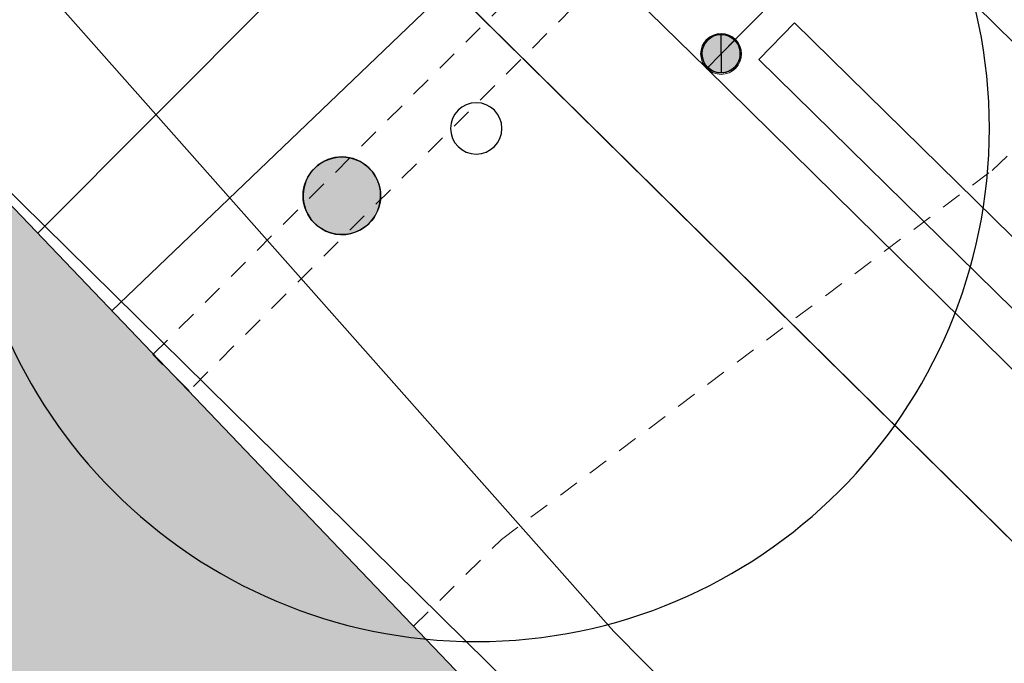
# Model space of a CAD drawing. Header units: metres. Extents: x 2695560 to 2696939, y 1260491 to 1262050.
# Tile 516 of 656: x 2695907.27 to 2695916.89, y 1261162.24 to 1261168.53. Entities that reach past the tile are written whole.
import ezdxf

# ---------------------------------------------------------------- set-up
doc = ezdxf.new("R2010")
doc.units = ezdxf.units.M
doc.linetypes.add('AUSGEZOGEN', pattern=[0])
doc.linetypes.add('VERDECKT2_S2', pattern=[0.36, 0.2, -0.16])
for name, color, linetype in [('XR$1$AV_Gebäudeflächen (BB)', 7, 'AUSGEZOGEN'), ('XR$1$AV_Linien (BB)', 7, 'AUSGEZOGEN'), ('XR$1$AW_LK_Schachtdeckel', 24, 'AUSGEZOGEN'), ('XR$1$GR_Baum', 94, 'AUSGEZOGEN'), ('XR$1$Liegenschaftsgrenzen', 7, 'AUSGEZOGEN'), ('XR$1$PFAW', 255, 'AUSGEZOGEN'), ('XR$1$PFWA', 255, 'AUSGEZOGEN'), ('XR$1$RP_Abstandslinie', 7, 'AUSGEZOGEN'), ('XR$1$WA_LK_Absperrarmatur', 171, 'AUSGEZOGEN')]:
    doc.layers.add(name, color=color, linetype=linetype)
for name, color, linetype, lineweight in [('XR$2$ABW-Linie-R-ungenau', 4, 'VERDECKT2_S2', 18), ('XR$2$ABW-LinieFlaeche-R-genau', 4, 'AUSGEZOGEN', 18), ('XR$2$ELE-LinieFlaeche-ungenau', 1, 'VERDECKT2_S2', 18), ('XR$2$GAS-Linie-genau', 12, 'AUSGEZOGEN', 18), ('XR$2$KOM-Linie-U-genau', 91, 'AUSGEZOGEN', 18), ('XR$2$WAS-Linie-genau', 5, 'AUSGEZOGEN', 18), ('XR$2$WAS-LinieFlaeche-genau', 5, 'AUSGEZOGEN', 18), ('XR$2$WAS-Punkt', 5, 'AUSGEZOGEN', 18)]:
    doc.layers.add(name, color=color, linetype=linetype, lineweight=lineweight)

# ---------------------------------------------------------------- blocks, each defined once
blk = doc.blocks.new('WBGR1')
at = {"color": 94, "transparency": 33554687}
for radius, start, end in [(1, 90, 270), (1, 270, 90), (0.05, 90, 270), (0.05, 270, 90)]:
    blk.add_arc((0, 0), radius, start, end, dxfattribs=at)
blk = doc.blocks.new('BAW2088')
at = {"layer": 'XR$1$PFAW', "transparency": 33554687}
blk.add_hatch(color=253, dxfattribs=at).paths.add_polyline_path([(0.51, 0), (0.5, 0.101), (0.47, 0.197), (0.421, 0.286), (0.355, 0.362), (0.275, 0.424), (0.184, 0.469), (0.086, 0.494), (-0.015, 0.499), (-0.115, 0.484), (-0.21, 0.449), (-0.296, 0.395), (-0.369, 0.326), (-0.427, 0.243), (-0.467, 0.15), (-0.487, 0.051), (-0.487, -0.051), (-0.467, -0.15), (-0.427, -0.243), (-0.369, -0.326), (-0.296, -0.395), (-0.21, -0.449), (-0.115, -0.484), (-0.015, -0.499), (0.086, -0.494), (0.184, -0.469), (0.275, -0.424), (0.355, -0.362), (0.421, -0.286), (0.47, -0.197), (0.5, -0.101)])
at = {"transparency": 33554687}
for start, end in [(91.1948, 268.8052), (268.8052, 91.1948)]:
    blk.add_arc((0.01, 0), 0.5, start, end, dxfattribs=at)
at = {"layer": 'XR$1$PFAW', "transparency": 33554687}
blk.add_circle((0.01, 0), 0.5, dxfattribs=at)
blk = doc.blocks.new('BWA2012')
at = {"layer": 'XR$1$PFWA', "transparency": 33554687}
blk.add_hatch(color=7, dxfattribs=at).paths.add_polyline_path([(0.5, 0), (0.49, 0.101), (0.459, 0.197), (0.41, 0.286), (0.344, 0.362), (0.264, 0.424), (0.174, 0.469), (0.076, 0.494), (-0.025, 0.499), (-0.125, 0.484), (-0.22, 0.449), (-0.306, 0.395), (-0.379, 0.326), (-0.437, 0.243), (-0.477, 0.15), (-0.497, 0.051), (-0.497, -0.051), (-0.477, -0.15), (-0.437, -0.243), (-0.379, -0.326), (-0.306, -0.395), (-0.22, -0.449), (-0.125, -0.484), (-0.025, -0.499), (0.076, -0.494), (0.174, -0.469), (0.264, -0.424), (0.344, -0.362), (0.41, -0.286), (0.459, -0.197), (0.49, -0.101)])
at = {"transparency": 33554687}
blk.add_line((0.354, 0.354), (-0.354, -0.354), dxfattribs=at)
for start, end in [(45, 225), (225, 45)]:
    blk.add_arc((0, 0), 0.5, start, end, dxfattribs=at)
at = {"layer": 'XR$1$PFWA', "transparency": 33554687}
blk.add_circle((0, 0), 0.5, dxfattribs=at)
blk = doc.blocks.new('WAS-ABSPERRORGAN')
at = {"layer": 'XR$2$WAS-Punkt', "linetype": 'AUSGEZOGEN', "transparency": 33554687}
for p, q in [((0, 200, 2500), (0, -200, 2500)), ((0, 0), (0, 0))]:
    blk.add_line(p, q, dxfattribs=at)
blk.add_circle((0, 0, 502500), 200, dxfattribs=at)

msp = doc.modelspace()

# ---------------------------------------------------------------- hatches: boundary and pattern name
at = {"layer": 'XR$1$AV_Gebäudeflächen (BB)', "true_color": 0xd2d2d2, "transparency": 33554687}
msp.add_hatch(color=254, dxfattribs=at).paths.add_polyline_path([(2695891.76, 1261156.04), (2695898.74, 1261148.73), (2695912.161, 1261161.515), (2695905.167, 1261168.83)])

# ---------------------------------------------------------------- linework, layer by layer
at = {"layer": 'XR$1$AV_Linien (BB)', "color": 7, "linetype": 'AUSGEZOGEN', "transparency": 33554687}
for points in [[(2695982.62, 1261098.73), (2695967.5, 1261113.62), (2695952.41, 1261128.51), (2695937.09, 1261143.57), (2695922.09, 1261158.38), (2695908.38, 1261171.91)], [(2695905.167, 1261168.83), (2695912.161, 1261161.515), (2695898.74, 1261148.73)]]:
    msp.add_lwpolyline(points, dxfattribs=at)
at = {"layer": 'XR$1$Liegenschaftsgrenzen', "color": 7, "linetype": 'AUSGEZOGEN', "transparency": 33554687}
msp.add_line((2695908.38, 1261171.91), (2695922.09, 1261158.38), dxfattribs=at)
at = {"layer": 'XR$1$RP_Abstandslinie', "color": 7, "linetype": 'AUSGEZOGEN', "transparency": 33554687}
msp.add_lwpolyline([(2696023.31, 1261052.48), (2695984.53, 1261090.67), (2695946.06, 1261128.56), (2695905.1, 1261168.89)], dxfattribs=at)
at = {"layer": 'XR$2$ABW-Linie-R-ungenau', "linetype": 'VERDECKT2_S2', "transparency": 33554687}
msp.add_lwpolyline([(2695911.118, 1261162.604), (2695911.978, 1261163.452), (2695916.773, 1261167.059), (2695917.208, 1261167.471), (2695917.255, 1261168.042)], dxfattribs=at)
at = {"layer": 'XR$2$ABW-LinieFlaeche-R-genau', "linetype": 'AUSGEZOGEN', "transparency": 33554687}
msp.add_lwpolyline([(2695959.8099, 1261126.214), (2695908.4679, 1261176.679), (2695908.6781, 1261176.893), (2695960.0201, 1261126.428), (2695959.8099, 1261126.214)], close=True, dxfattribs=at)
at = {"layer": 'XR$2$ELE-LinieFlaeche-ungenau', "linetype": 'VERDECKT2_S2', "transparency": 33554687}
msp.add_lwpolyline([(2695908.5714, 1261165.2589), (2695915.8894, 1261172.5639), (2695916.2426, 1261172.2101), (2695908.9246, 1261164.9051), (2695908.5714, 1261165.2589)], close=True, dxfattribs=at)
at = {"layer": 'XR$2$GAS-Linie-genau', "linetype": 'AUSGEZOGEN', "transparency": 33554687}
msp.add_line((2695911.274, 1261170.287), (2695907.447, 1261166.444), dxfattribs=at)
at = {"layer": 'XR$2$KOM-Linie-U-genau', "linetype": 'AUSGEZOGEN', "transparency": 33554687}
msp.add_lwpolyline([(2695910.522, 1261148.775), (2695918.866, 1261156.698), (2695913.077, 1261162.553), (2695907.639, 1261168.688), (2695914.393, 1261175.33), (2695896.164, 1261192.992)], dxfattribs=at)
at = {"layer": 'XR$2$WAS-Linie-genau', "linetype": 'AUSGEZOGEN', "transparency": 33554687}
for p, q in [((2695914.124, 1261168.197), (2695922.221, 1261176.428)), ((2695913.984, 1261168.054), (2695912.334, 1261169.673)), ((2695912.19, 1261169.535), (2695908.17, 1261165.687)), ((2695913.984, 1261168.054), (2695914.124, 1261168.197)), ((2695933.517, 1261148.825), (2695913.984, 1261168.054))]:
    msp.add_line(p, q, dxfattribs=at)
at = {"layer": 'XR$2$WAS-LinieFlaeche-genau', "linetype": 'AUSGEZOGEN', "transparency": 33554687}
msp.add_lwpolyline([(2695914.8421, 1261168.4994), (2695968.1301, 1261116.1894), (2695967.7799, 1261115.8326), (2695914.4919, 1261168.1426), (2695914.8421, 1261168.4994)], close=True, dxfattribs=at)

# ---------------------------------------------------------------- block references
at = {"layer": 'XR$1$AW_LK_Schachtdeckel', "color": 24, "linetype": 'AUSGEZOGEN', "lineweight": -3, "transparency": 33554687, "xscale": 0.7578193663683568, "yscale": 0.7578193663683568, "rotation": 313.890633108}
msp.add_blockref('BAW2088', (2695910.413, 1261166.816), dxfattribs=at)
at = {"layer": 'XR$1$GR_Baum', "color": 94, "linetype": 'AUSGEZOGEN', "lineweight": -3, "transparency": 33554687, "xscale": 5.0141012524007, "yscale": 5.0141012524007}
msp.add_blockref('WBGR1', (2695911.731, 1261167.469), dxfattribs=at)
at = {"layer": 'XR$1$WA_LK_Absperrarmatur', "color": 171, "linetype": 'AUSGEZOGEN', "lineweight": -3, "transparency": 33554687, "xscale": 0.374999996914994, "yscale": 0.374999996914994, "rotation": 45.47268862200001}
msp.add_blockref('BWA2012', (2695914.124, 1261168.199), dxfattribs=at)
at = {"layer": 'XR$2$WAS-Punkt', "color": 5, "linetype": 'AUSGEZOGEN', "lineweight": 18, "transparency": 33554687, "xscale": 0.001, "yscale": 0.001, "zscale": 0.001, "rotation": 315.5000000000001}
msp.add_blockref('WAS-ABSPERRORGAN', (2695914.124, 1261168.197), dxfattribs=at)

doc.saveas('drawing.dxf')
